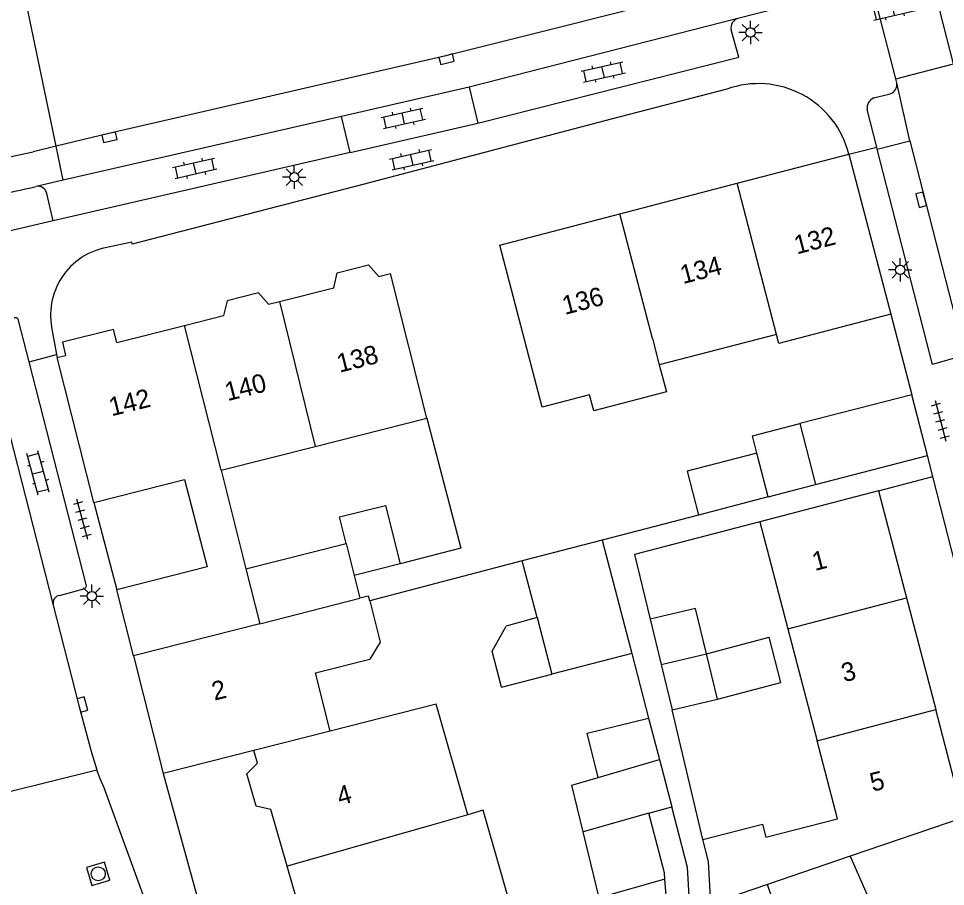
# Model space of a CAD drawing. Extents: x 131000 to 133014, y 396499 to 399001.
# Drawn here: x 132801.55 to 132851.21, y 397492.89 to 397539.42 of the extents above; entities that cross this region are included whole.
import ezdxf

# ---------------------------------------------------------------- set-up
doc = ezdxf.new("R2010")
doc.units = 0
for name, color, linetype in [('gg-afsc-erfafscheiding', 7, 'Continuous'), ('gg-afsc-muur', 7, 'Continuous'), ('gg-anno-huisnummerreeks BGT', 7, 'Continuous'), ('gg-bbg-bijgebouw', 7, 'Continuous'), ('gg-bbg-gedigitaliseerde bebouwing', 7, 'Continuous'), ('gg-bbg-gedigitaliseerde bijgebouw', 7, 'Continuous'), ('gg-bbg-hoofdgebouw', 7, 'Continuous'), ('gg-bbg-luifel en loopbrug', 7, 'Continuous'), ('gg-bbg-tussenscheiding', 7, 'Continuous'), ('gg-knt-verharding', 7, 'Continuous'), ('gg-knt-verharding nz', 7, 'Continuous'), ('gt-grn-weggrens', 7, 'Continuous'), ('gt-grn-weggrens revisie', 7, 'Continuous'), ('gt-symb-klinker verharding', 7, 'Continuous'), ('gt-symb-kolk', 7, 'Continuous'), ('gt-symb-lichtmast', 7, 'Continuous'), ('gt-symb-rioolschacht', 7, 'Continuous'), ('gt-symb-tegel verharding', 7, 'Continuous')]:
    doc.layers.add(name, color=color, linetype=linetype)

# ---------------------------------------------------------------- blocks, each defined once
blk = doc.blocks.new('gt0-LMAST')
at = {"layer": 'gt-symb-lichtmast'}
for p, q in [((-0.005, 0.246), (-0.005, 0.621)), ((-0.182, 0.173), (-0.447, 0.438)), ((0.172, 0.173), (0.437, 0.438)), ((-0.255, -0.004), (-0.63, -0.004)), ((-0.182, -0.181), (-0.447, -0.446)), ((-0.005, -0.254), (-0.005, -0.629)), ((0.437, -0.446), (0.172, -0.181)), ((0.245, -0.004), (0.62, -0.004))]:
    blk.add_line(p, q, dxfattribs=at)
blk.add_circle((-0.005, -0.004), 0.25, dxfattribs=at)
blk = doc.blocks.new('gt0-KL1')
at = {"layer": 'gt-symb-klinker verharding'}
for p, q in [((-1.15, 0.3), (1.15, 0.3)), ((-1, -0.3), (-1, 0.3)), ((-0.5, 0.3), (-0.5, 0.45)), ((0, -0.3), (0, 0.3)), ((0.5, 0.3), (0.5, 0.45)), ((1, -0.3), (1, 0.3)), ((-1.15, -0.3), (1.15, -0.3)), ((-0.5, -0.45), (-0.5, -0.3)), ((0.5, -0.45), (0.5, -0.3))]:
    blk.add_line(p, q, dxfattribs=at)
blk = doc.blocks.new('gt0-TEG1')
at = {"layer": 'gt-symb-tegel verharding'}
for p, q in [((-1.125, 0), (1.125, 0)), ((-0.9, -0.25), (-0.9, 0.25)), ((-0.45, -0.25), (-0.45, 0.25)), ((0, -0.25), (0, 0.25)), ((0.45, -0.25), (0.45, 0.25)), ((0.9, -0.25), (0.9, 0.25))]:
    blk.add_line(p, q, dxfattribs=at)
blk = doc.blocks.new('gt0-KOLK')
at = {"layer": 'gt-symb-kolk'}
blk.add_lwpolyline([(0, 0), (0.375, 0), (0.375, 0.4), (-0.375, 0.4), (-0.375, 0), (0, 0)], dxfattribs=at)
blk = doc.blocks.new('gt0-RS')
at = {"layer": 'gt-symb-rioolschacht'}
blk.add_lwpolyline([(-0.5, -0.5), (0.5, -0.5), (0.5, 0.5), (-0.5, 0.5)], close=True, dxfattribs=at)
blk.add_circle((0, 0), 0.375, dxfattribs=at)

msp = doc.modelspace()

# ---------------------------------------------------------------- linework, layer by layer
at = {"layer": 'gg-afsc-erfafscheiding'}
for p, q in [((132847.63, 397514.11), (132850.537, 397514.873)), ((132837.976, 397512.805), (132832.818, 397511.462)), ((132828.538, 397510.345), (132820.365, 397508.214)), ((132834.402, 397505.387), (132835.305, 397501.921)), ((132838.22, 397495.414), (132836.564, 397502.357)), ((132836.666, 397487.472), (132836.182, 397493.281))]:
    msp.add_line(p, q, dxfattribs=at)
for points in [[(132823.428, 397518.004), (132825.245, 397511.037), (132822.002, 397510.191)], [(132841.271, 397512.441), (132834.557, 397510.693), (132835.394, 397507.218)], [(132837.989, 397483.787), (132837.393, 397493.911), (132836.545, 397497.166)]]:
    msp.add_lwpolyline(points, dxfattribs=at)
at = {"layer": 'gg-afsc-muur'}
for p, q in [((132848.282, 397523.574), (132849.41, 397519.25)), ((132854.32, 397500), (132850.537, 397514.873)), ((132805.59, 397513.48), (132806.81, 397508.79)), ((132809.307, 397498.952), (132815.793, 397475.346))]:
    msp.add_line(p, q, dxfattribs=at)
at = {"layer": 'gg-bbg-bijgebouw'}
msp.add_line((132850.25, 397516), (132849.41, 397519.25), dxfattribs=at)
at = {"layer": 'gg-bbg-gedigitaliseerde bebouwing'}
for p, q in [((132823.428, 397518.004), (132821.48, 397525.75)), ((132848.282, 397523.574), (132842.284, 397522.007)), ((132842.158, 397522.491), (132835.881, 397520.854)), ((132842.284, 397522.007), (132842.158, 397522.491)), ((132817.443, 397516.486), (132823.428, 397518.004)), ((132812.401, 397515.207), (132817.443, 397516.486)), ((132812.401, 397515.207), (132813.734, 397509.927)), ((132847.63, 397514.11), (132841.271, 397512.441)), ((132841.271, 397512.441), (132842.771, 397506.699)), ((132842.771, 397506.699), (132844.336, 397500.708)), ((132845.43, 397496.52), (132844.336, 397500.708)), ((132846.113, 397494.518), (132841.671, 397493.004)), ((132846.113, 397494.518), (132848.276, 397489.601))]:
    msp.add_line(p, q, dxfattribs=at)
for points in [[(132835.881, 397520.854), (132836.259, 397519.402), (132832.37, 397518.388), (132832.146, 397519.245), (132829.597, 397518.58), (132827.33, 397527.27)], [(132820.365, 397508.214), (132820.301, 397508.458), (132819.843, 397508.342)], [(132820.365, 397508.214), (132820.929, 397505.984), (132820.37, 397505.073)], [(132818.249, 397501.224), (132817.461, 397504.338), (132820.37, 397505.073)], [(132825.62, 397496.743), (132823.918, 397502.673), (132818.249, 397501.224)], [(132825.332, 397490.198), (132828.156, 397491.001), (132826.44, 397496.978), (132825.62, 397496.743)], [(132838.22, 397495.414), (132841.41, 397496.225), (132841.583, 397495.542), (132845.43, 397496.52)], [(132838.639, 397491.971), (132838.521, 397494.23), (132838.22, 397495.414)]]:
    msp.add_lwpolyline(points, dxfattribs=at)
at = {"layer": 'gg-bbg-gedigitaliseerde bijgebouw'}
for p, q in [((132849.41, 397519.25), (132843.404, 397517.706)), ((132841.717, 397513.779), (132841.107, 397516.124)), ((132844.254, 397514.439), (132850.25, 397516)), ((132841.717, 397513.779), (132844.254, 397514.439)), ((132832.818, 397511.462), (132828.538, 397510.345)), ((132832.818, 397511.462), (132834.402, 397505.387)), ((132813.734, 397509.927), (132819.101, 397511.281)), ((132822.002, 397510.191), (132819.534, 397509.568)), ((132829.33, 397507.308), (132828.538, 397510.345)), ((132819.534, 397509.568), (132819.843, 397508.342)), ((132829.33, 397507.308), (132827.676, 397506.852)), ((132835.394, 397507.218), (132835.979, 397504.787)), ((132834.402, 397505.387), (132830.122, 397504.271)), ((132838.995, 397502.942), (132838.41, 397505.372)), ((132835.979, 397504.787), (132836.564, 397502.357)), ((132827.431, 397503.58), (132830.122, 397504.271)), ((132836.564, 397502.357), (132838.995, 397502.942)), ((132835.305, 397501.921), (132835.885, 397499.695)), ((132835.885, 397499.695), (132836.545, 397497.166)), ((132835.321, 397496.817), (132836.545, 397497.166)), ((132835.321, 397496.817), (132831.806, 397495.814))]:
    msp.add_line(p, q, dxfattribs=at)
for points in [[(132841.107, 397516.124), (132840.867, 397517.046), (132843.404, 397517.706)], [(132819.101, 397511.281), (132818.743, 397512.701), (132821.212, 397513.324), (132822.002, 397510.191)], [(132838.41, 397505.372), (132837.824, 397507.803), (132835.394, 397507.218)], [(132827.431, 397503.58), (132826.934, 397505.516), (132827.676, 397506.852)], [(132832.598, 397498.73), (132832.022, 397501.109), (132835.305, 397501.921)], [(132831.806, 397495.814), (132831.196, 397498.33), (132832.598, 397498.73)], [(132838.788, 397489.082), (132842.568, 397490.371), (132841.671, 397493.004)]]:
    msp.add_lwpolyline(points, dxfattribs=at)
at = {"layer": 'gg-bbg-hoofdgebouw'}
for p, q in [((132840.046, 397530.587), (132846.04, 397532.15)), ((132846.04, 397532.15), (132848.282, 397523.574)), ((132833.766, 397528.949), (132840.046, 397530.587)), ((132827.33, 397527.27), (132833.766, 397528.949)), ((132820.863, 397525.595), (132821.48, 397525.75)), ((132815.538, 397524.253), (132818.439, 397524.984)), ((132814.948, 397524.104), (132815.538, 397524.253)), ((132810.44, 397522.969), (132812.54, 397523.498)), ((132806.814, 397522.055), (132810.44, 397522.969)), ((132803.62, 397521.251), (132804.073, 397521.365)), ((132805.59, 397513.48), (132803.62, 397521.251)), ((132847.63, 397514.11), (132849.133, 397508.359)), ((132807.705, 397505.265), (132806.81, 397508.79)), ((132849.133, 397508.359), (132850.695, 397502.381)), ((132807.705, 397505.265), (132809.307, 397498.952)), ((132852.207, 397496.594), (132850.695, 397502.381)), ((132814.156, 397500.178), (132809.307, 397498.952)), ((132814.157, 397500.174), (132814.156, 397500.178))]:
    msp.add_line(p, q, dxfattribs=at)
for points in [[(132818.439, 397524.984), (132818.629, 397525.781), (132820.3, 397526.209), (132820.863, 397525.595)], [(132814.948, 397524.104), (132814.4, 397524.712), (132812.73, 397524.285), (132812.54, 397523.498)], [(132806.814, 397522.055), (132806.636, 397522.754), (132803.897, 397522.078), (132804.073, 397521.365)], [(132805.59, 397513.48), (132810.44, 397514.71), (132811.66, 397510.02), (132806.81, 397508.79)], [(132815.946, 397493.986), (132815.069, 397497.02), (132814.289, 397497.198), (132813.789, 397498.927), (132814.353, 397499.497), (132814.157, 397500.174)], [(132817.671, 397488.021), (132817.4, 397488.958), (132816.62, 397489.136), (132816.12, 397490.865), (132816.684, 397491.434), (132815.946, 397493.986)]]:
    msp.add_lwpolyline(points, dxfattribs=at)
at = {"layer": 'gg-bbg-luifel en loopbrug'}
for p, q in [((132841.717, 397513.779), (132837.976, 397512.805)), ((132838.41, 397505.372), (132841.767, 397506.25))]:
    msp.add_line(p, q, dxfattribs=at)
for points in [[(132841.107, 397516.124), (132837.366, 397515.15), (132837.976, 397512.805)], [(132838.995, 397502.942), (132842.399, 397503.833), (132841.767, 397506.25)], [(132836.182, 397493.281), (132836.153, 397493.626), (132835.321, 397496.817)], [(132836.182, 397493.281), (132832.663, 397492.281), (132831.806, 397495.814)]]:
    msp.add_lwpolyline(points, dxfattribs=at)
at = {"layer": 'gg-bbg-tussenscheiding'}
for p, q in [((132842.158, 397522.491), (132840.046, 397530.587)), ((132835.513, 397522.264), (132833.766, 397528.949)), ((132815.538, 397524.253), (132817.443, 397516.486)), ((132812.401, 397515.207), (132810.44, 397522.969)), ((132835.513, 397522.264), (132835.881, 397520.854)), ((132843.404, 397517.706), (132844.254, 397514.439)), ((132819.101, 397511.281), (132819.534, 397509.568)), ((132813.734, 397509.927), (132814.478, 397506.981)), ((132814.478, 397506.981), (132819.843, 397508.342)), ((132842.771, 397506.699), (132849.133, 397508.359)), ((132814.478, 397506.981), (132807.705, 397505.265)), ((132829.33, 397507.308), (132830.122, 397504.271)), ((132835.979, 397504.787), (132838.41, 397505.372)), ((132844.336, 397500.708), (132850.695, 397502.381)), ((132818.249, 397501.224), (132814.157, 397500.174)), ((132832.598, 397498.73), (132835.885, 397499.695)), ((132852.207, 397496.594), (132846.113, 397494.518)), ((132841.671, 397493.004), (132838.639, 397491.971))]:
    msp.add_line(p, q, dxfattribs=at)
msp.add_lwpolyline([(132825.62, 397496.743), (132823.618, 397496.169), (132815.946, 397493.986)], dxfattribs=at)
at = {"layer": 'gg-knt-verharding'}
for p, q in [((132847.243, 397541.263), (132840.095, 397539.413)), ((132840.095, 397539.413), (132825.695, 397535.744)), ((132848.549, 397536.188), (132851.649, 397536.986)), ((132825.695, 397535.744), (132818.863, 397534.16)), ((132848.6, 397535.971), (132848.549, 397536.188)), ((132847.373, 397535.168), (132848.245, 397535.391)), ((132847.534, 397532.527), (132847.023, 397534.548)), ((132818.863, 397534.16), (132803.937, 397530.747)), ((132847.56, 397532.423), (132849.312, 397532.861)), ((132803.559, 397532.572), (132802.34, 397532.281)), ((132846.04, 397532.15), (132847.534, 397532.527)), ((132847.56, 397532.423), (132847.534, 397532.527)), ((132819.317, 397532.233), (132803.41, 397528.568)), ((132803.937, 397530.747), (132802.493, 397530.417)), ((132803.41, 397528.568), (132803.061, 397530.046)), ((132802.113, 397521.025), (132801.55, 397523.225)), ((132803.356, 397522.682), (132803.589, 397521.417)), ((132802.113, 397521.025), (132803.589, 397521.417)), ((132803.589, 397521.417), (132803.62, 397521.251)), ((132805.171, 397509.078), (132802.113, 397521.025)), ((132803.747, 397508.496), (132805.045, 397508.851)), ((132800.847, 397497.931), (132805.742, 397499.152))]:
    msp.add_line(p, q, dxfattribs=at)
for points in [[(132840.646, 397541.475), (132839.424, 397541.189), (132824.437, 397537.428), (132806.385, 397533.248), (132803.559, 397532.572)], [(132826.159, 397533.813), (132840.136, 397537.355), (132839.736, 397538.81)], [(132839.493, 397535.632), (132833.308, 397534.027), (132820.071, 397530.535), (132807.641, 397527.326), (132807.616, 397527.423), (132806.279, 397527.151)], [(132852.251, 397521.366), (132850.522, 397520.877), (132847.56, 397532.423)], [(132803.411, 397507.975), (132804.782, 397502.597), (132805.451, 397500.07), (132805.742, 397499.152)], [(132808.508, 397491.668), (132806.136, 397498.177), (132805.929, 397498.661), (132805.742, 397499.152)]]:
    msp.add_lwpolyline(points, dxfattribs=at)
for centre, radius, start, end in [((132840.23, 397538.924), 0.507, 105.4549, 193.0096), ((132841.193, 397530.933), 4.997, 14.0925, 109.8952), ((132848.115, 397535.869), 0.496, 285.2034, 11.8576), ((132847.585, 397534.639), 0.57, 111.8848, 189.2243), ((132744.629, 397790.308), 266.255, 281.54047, 282.55199), ((132802.593, 397529.949), 0.478, 11.6866, 102.0108), ((132806.967, 397523.511), 3.705, 100.6988, 192.9269), ((132801.38, 397523.207), 0.171, 5.917, 109.8917), ((132805.019, 397509.014), 0.165, 278.9208, 23.0129), ((132803.828, 397508.075), 0.429, 100.9438, 193.4192)]:
    msp.add_arc(centre, radius, start, end, dxfattribs=at)
at = {"layer": 'gg-knt-verharding nz'}
for p, q in [((132825.695, 397535.744), (132826.159, 397533.813)), ((132849.312, 397532.861), (132848.6, 397535.971)), ((132819.317, 397532.233), (132818.863, 397534.16)), ((132819.317, 397532.233), (132826.159, 397533.813)), ((132849.312, 397532.861), (132852.251, 397521.366)), ((132799.467, 397523.351), (132803.411, 397507.975))]:
    msp.add_line(p, q, dxfattribs=at)
msp.add_arc((132760.055, 397721.49), 193.876, 278.4717, 282.59765, dxfattribs=at)
at = {"layer": 'gt-grn-weggrens'}
for p, q in [((132851.649, 397536.986), (132850.342, 397542.065)), ((132848.549, 397536.188), (132847.243, 397541.263)), ((132803.41, 397528.568), (132798.416, 397527.417)), ((132850.537, 397514.873), (132850.25, 397516))]:
    msp.add_line(p, q, dxfattribs=at)
at = {"layer": 'gt-grn-weggrens revisie'}
for p, q in [((132803.559, 397532.572), (132801.634, 397541.86)), ((132803.937, 397530.747), (132803.559, 397532.572))]:
    msp.add_line(p, q, dxfattribs=at)

# ---------------------------------------------------------------- block references
at = {"layer": 'gt-symb-klinker verharding'}
for p, rotation in [((132848.424, 397539.885), 13.174926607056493), ((132832.877, 397536.554), 12.771242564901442), ((132822.165, 397534.072), 12.771242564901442), ((132822.622, 397531.851), 12.771242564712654), ((132810.994, 397531.394), 12.771242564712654), ((132802.595, 397515.066), 105.3003244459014)]:
    msp.add_blockref('gt0-KL1', p, dxfattribs=dict(at, rotation=rotation))
at = {"layer": 'gt-symb-kolk'}
for p, rotation in [((132824.437, 397537.428), -165.912865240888), ((132806.385, 397533.248), -166.96001934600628), ((132850.102, 397529.754), 104.2447424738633), ((132804.782, 397502.597), -75.17306116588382)]:
    msp.add_blockref('gt0-KOLK', p, dxfattribs=dict(at, rotation=rotation))
at = {"layer": 'gt-symb-lichtmast'}
for p in [(132840.77, 397538.669), (132816.331, 397530.916), (132848.798, 397525.951), (132805.486, 397508.46)]:
    msp.add_blockref('gt0-LMAST', p, dxfattribs=at)
at = {"layer": 'gt-symb-rioolschacht', "rotation": -163.3185341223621}
msp.add_blockref('gt0-RS', (132805.82, 397493.574), dxfattribs=at)
at = {"layer": 'gt-symb-tegel verharding'}
for p, rotation in [((132850.947, 397517.86), -74.99108632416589), ((132804.966, 397512.57), 105.30032444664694)]:
    msp.add_blockref('gt0-TEG1', p, dxfattribs=dict(at, rotation=rotation))

# ---------------------------------------------------------------- texts
at = {"layer": 'gg-anno-huisnummerreeks BGT'}
for s, rotation, p in [('132', 14.6, (132843.251, 397526.772)), ('134', 14.6, (132837.146, 397525.18)), ('136', 14.6, (132830.824, 397523.531)), ('138', 14.2, (132818.748, 397520.428)), ('140', 14.2, (132812.745, 397518.905)), ('142', 13.9, (132806.533, 397518.093)), ('1', 14.6, (132844.22, 397509.802)), ('3', 14.6, (132845.779, 397503.834)), ('2', 14.2, (132812.043, 397502.85)), ('5', 14.6, (132847.313, 397497.964)), ('4', 16.1, (132818.771, 397497.221))]:
    msp.add_text(s, height=1, rotation=rotation, dxfattribs=at).set_placement(p)

doc.saveas('drawing.dxf')
